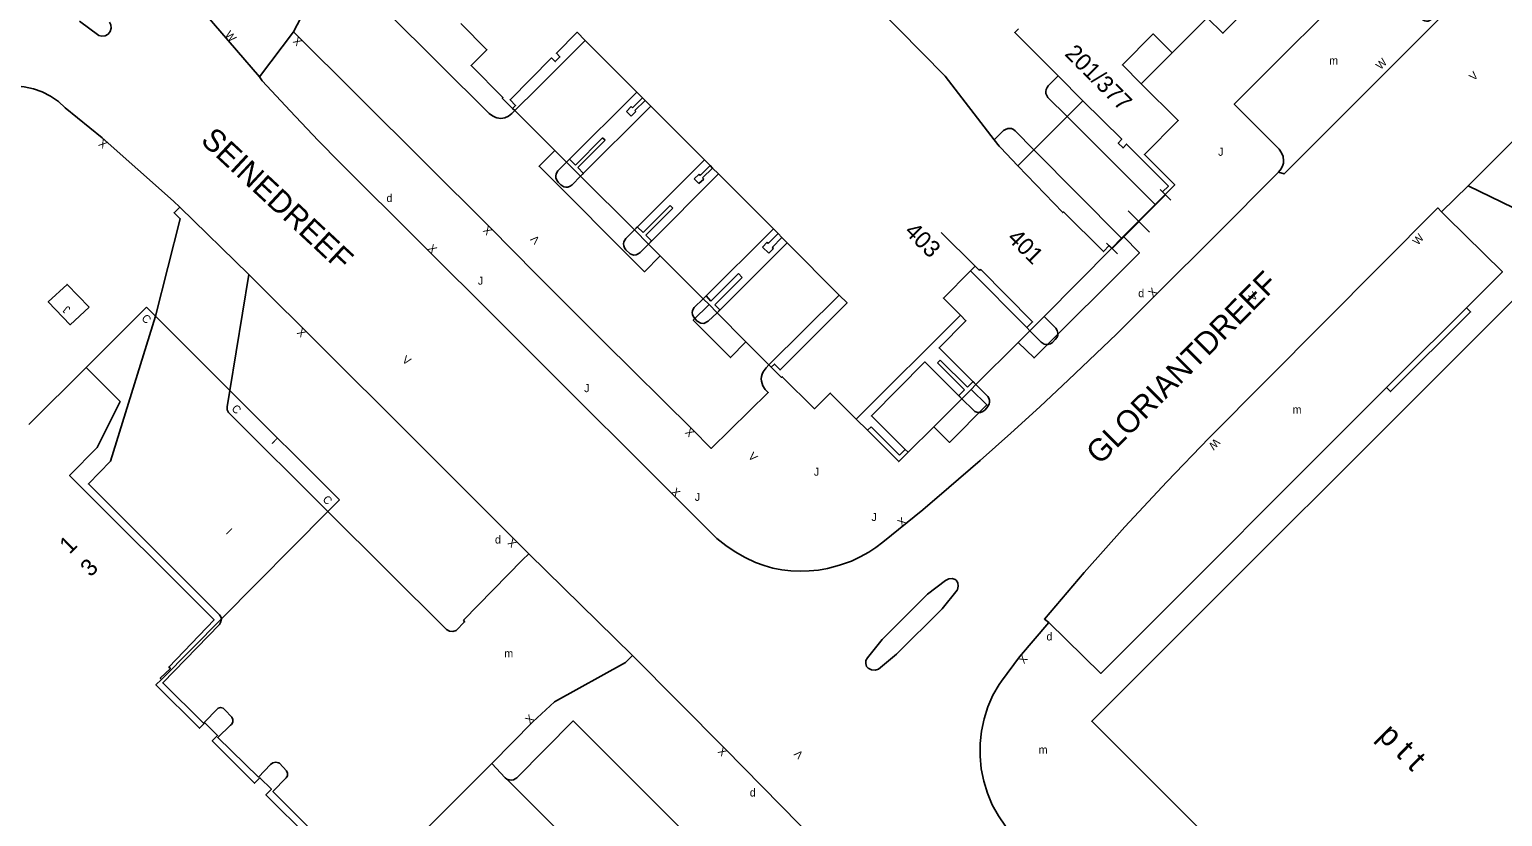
# Model space of a CAD drawing. Extents: x 134999 to 136502, y 457398 to 459002.
# Drawn here: x 135902.2 to 135994.2, y 458479.7 to 458528.9 of the extents above; entities that cross this region are included whole.
import ezdxf

# ---------------------------------------------------------------- set-up
doc = ezdxf.new("R2010")
doc.units = 0
for name, color, linetype in [('RI_DGTB_15', 7, 'Continuous'), ('RI_DGTB_2', 7, 'Continuous'), ('RI_DGTB_29', 7, 'Continuous'), ('RI_DGTB_3', 7, 'Continuous'), ('RI_DGTB_30', 7, 'Continuous'), ('RI_DGTB_31', 7, 'Continuous'), ('RI_DGTB_35', 7, 'Continuous'), ('RI_DGTB_37', 7, 'Continuous'), ('RI_DGTB_4', 7, 'Continuous'), ('RI_DGTB_40', 7, 'Continuous'), ('RI_DGTB_43', 7, 'Continuous'), ('RI_DGTB_53', 7, 'Continuous'), ('RI_DGTB_54', 7, 'Continuous'), ('RI_DGTB_7', 7, 'Continuous')]:
    doc.layers.add(name, color=color, linetype=linetype)

msp = doc.modelspace()

# ---------------------------------------------------------------- linework, layer by layer
at = {"layer": 'RI_DGTB_15'}
msp.add_line((135961.265, 458514.078), (135959.13, 458516.185), dxfattribs=at)
at = {"layer": 'RI_DGTB_2'}
for p, q in [((135940.13, 458524.964), (135936.913, 458528.19)), ((135967.994, 458524.413), (135966.444, 458525.974)), ((135944.356, 458520.726), (135941.009, 458524.083)), ((135967.015, 458523.428), (135967.994, 458524.413)), ((135932.371, 458523.941), (135932.509, 458523.805)), ((135964.935, 458521.356), (135967.015, 458523.428)), ((135935, 458521.32), (135935.744, 458520.578)), ((135962.836, 458521.492), (135963.934, 458520.352)), ((135963.934, 458520.352), (135964.935, 458521.356)), ((135935.744, 458520.578), (135936.617, 458519.707)), ((135936.617, 458519.707), (135939.979, 458516.354)), ((135948.659, 458516.412), (135945.235, 458519.845)), ((135972.511, 458517.932), (135973.136, 458518.565)), ((135939.979, 458516.354), (135940.86, 458515.47)), ((135969.805, 458515.207), (135970.418, 458515.824)), ((135940.86, 458515.47), (135941.59, 458514.74)), ((135952.772, 458512.287), (135949.529, 458515.54)), ((135965.573, 458510.943), (135969.805, 458515.207)), ((135961.265, 458514.078), (135960.977, 458513.79)), ((135944.646, 458511.685), (135945.145, 458511.183)), ((135960.341, 458511.031), (135953.836, 458504.536)), ((135964.49, 458510.25), (135964.683, 458510.055)), ((135948.379, 458507.929), (135948.527, 458507.777))]:
    msp.add_line(p, q, dxfattribs=at)
for points in [[(135962.45, 458521.973), (135959.382, 458525.965), (135950.746, 458534.736), (135946.637, 458537.88)], [(135973.561, 458527.421), (135975.746, 458529.606)], [(135932.371, 458523.941), (135931.721, 458524.591), (135931.771, 458524.621), (135929.781, 458526.631), (135930.771, 458527.601), (135929.131, 458529.241)], [(135932.371, 458523.941), (135932.561, 458524.131), (135932.211, 458524.481), (135934.801, 458527.091), (135935.031, 458526.861), (135935.331, 458527.161), (135935.111, 458527.391), (135936.409, 458528.695), (135936.913, 458528.19)], [(135966.444, 458525.974), (135963.74, 458528.672), (135963.971, 458528.901)], [(135971.643, 458525.483), (135970.461, 458526.661), (135972.391, 458528.591), (135973.561, 458527.421)], [(135973.136, 458518.565), (135973.731, 458519.161), (135971.831, 458521.061), (135973.951, 458523.181), (135971.643, 458525.483)], [(135940.494, 458524.599), (135940.13, 458524.964)], [(135940.651, 458524.442), (135940.494, 458524.599)], [(135941.009, 458524.083), (135940.651, 458524.442)], [(135973.136, 458518.565), (135972.971, 458518.721), (135973.331, 458519.091), (135970.721, 458521.711), (135970.501, 458521.471), (135970.201, 458521.771), (135970.421, 458522.011), (135967.994, 458524.413)], [(135932.509, 458523.805), (135935, 458521.32)], [(135962.45, 458521.973), (135962.757, 458521.574), (135962.836, 458521.492)], [(135944.709, 458520.372), (135944.356, 458520.726)], [(135944.866, 458520.215), (135944.709, 458520.372)], [(135945.235, 458519.845), (135944.866, 458520.215)], [(135963.934, 458520.352), (135966.733, 458517.433), (135966.781, 458517.481), (135969.271, 458515.001), (135969.641, 458515.371), (135969.805, 458515.207)], [(135970.538, 458515.944), (135972.511, 458517.932)], [(135948.95, 458516.12), (135948.659, 458516.412)], [(135949.193, 458515.876), (135948.95, 458516.12)], [(135949.529, 458515.54), (135949.193, 458515.876)], [(135970.418, 458515.824), (135970.538, 458515.944)], [(135941.59, 458514.74), (135944.278, 458512.056)], [(135961.265, 458514.078), (135961.531, 458513.821)], [(135960.977, 458513.79), (135959.28, 458512.091), (135960.341, 458511.031)], [(135961.531, 458513.821), (135961.605, 458513.895)], [(135961.605, 458513.895), (135964.851, 458510.611), (135964.49, 458510.25)], [(135948.527, 458507.777), (135948.721, 458507.971), (135949.081, 458507.611), (135953.268, 458511.79), (135952.772, 458512.287)], [(136000, 458507.784), (135995.35, 458512.45), (135968.55, 458485.67), (135994.164, 458460.039)], [(135944.278, 458512.056), (135944.646, 458511.685)], [(135945.145, 458511.183), (135946.943, 458509.373)], [(135964.683, 458510.055), (135965.046, 458510.417)], [(135965.046, 458510.417), (135965.573, 458510.943)], [(135946.943, 458509.373), (135948.379, 458507.929)], [(135963.954, 458509.328), (135964.683, 458510.055)], [(135961.31, 458506.689), (135963.954, 458509.328)], [(135948.527, 458507.777), (135949.161, 458507.141), (135949.211, 458507.181), (135951.231, 458505.181), (135952.211, 458506.161), (135953.836, 458504.536)], [(135961.016, 458506.396), (135961.31, 458506.689)], [(135960.428, 458505.809), (135958.678, 458504.064)], [(135960.428, 458505.809), (135961.016, 458506.396)], [(135954.531, 458503.841), (135953.836, 458504.536)], [(135957.081, 458502.47), (135956.491, 458501.881), (135954.531, 458503.841)], [(135958.678, 458504.064), (135957.081, 458502.47)]]:
    msp.add_lwpolyline(points, dxfattribs=at)
at = {"layer": 'RI_DGTB_3'}
for p, q in [((135909.509, 458511.524), (135910.072, 458510.958)), ((135910.072, 458510.958), (135914.708, 458506.328)), ((135914.708, 458506.328), (135921.564, 458499.496))]:
    msp.add_line(p, q, dxfattribs=at)
msp.add_lwpolyline([(135919.998, 458478.671), (135919.688, 458478.36), (135916.965, 458481.08), (135917.304, 458481.42), (135916.588, 458482.135), (135916.249, 458481.795), (135913.605, 458484.437), (135913.944, 458484.777), (135913.15, 458485.57), (135912.811, 458485.23), (135910.095, 458487.943), (135910.434, 458488.283)], dxfattribs=at)
at = {"layer": 'RI_DGTB_4'}
for p, q in [((135905.729, 458507.76), (135909.509, 458511.524)), ((135921.564, 458499.496), (135920.83, 458498.757)), ((135920.83, 458498.757), (135914.179, 458492.056)), ((135914.179, 458492.056), (135910.434, 458488.283))]:
    msp.add_line(p, q, dxfattribs=at)
for points in [[(135905.729, 458507.76), (135902.148, 458504.195)], [(135910.434, 458488.283), (135910.367, 458488.35), (135910.993, 458488.969), (135910.892, 458489.052), (135913.721, 458492.01), (135904.696, 458501.019), (135906.42, 458502.769), (135907.852, 458505.641), (135905.729, 458507.76)]]:
    msp.add_lwpolyline(points, dxfattribs=at)
at = {"layer": 'RI_DGTB_53'}
for p, q in [((135918.679, 458528.731), (135920.246, 458531.7)), ((135992.09, 458519.15), (135999.14, 458526.19)), ((135935.744, 458520.578), (135940.13, 458524.964)), ((135941.009, 458524.083), (135936.617, 458519.707)), ((135972.511, 458517.932), (135967.015, 458523.428)), ((135964.935, 458521.356), (135970.41, 458515.832)), ((135944.356, 458520.726), (135939.979, 458516.354)), ((135940.86, 458515.47), (135945.235, 458519.845)), ((135980.201, 458519.961), (135976.246, 458515.991)), ((135973.151, 458518.549), (135969.811, 458515.2)), ((135970.41, 458515.832), (135973.136, 458518.565)), ((135972.816, 458518.883), (135973.486, 458518.215)), ((135990.39, 458517.49), (135992.05, 458519.11)), ((135992.05, 458519.11), (135992.09, 458519.15)), ((135992.05, 458519.11), (135997.72, 458516.35)), ((135915.89, 458513.578), (135911.581, 458517.781)), ((135970.811, 458517.543), (135972.151, 458516.207)), ((135948.659, 458516.412), (135944.278, 458512.056)), ((135970.41, 458515.832), (135969.796, 458515.216)), ((135970.41, 458515.832), (135970.418, 458515.824)), ((135972.721, 458512.471), (135976.246, 458515.991)), ((135949.529, 458515.54), (135945.145, 458511.183)), ((135969.476, 458515.534), (135970.146, 458514.866)), ((135914.708, 458506.328), (135915.89, 458513.578)), ((135964.49, 458510.25), (135960.977, 458513.79)), ((135948.379, 458507.929), (135952.772, 458512.287)), ((135970.091, 458509.841), (135972.721, 458512.471)), ((135961.117, 458506.881), (135961.31, 458506.689)), ((135960.428, 458505.809), (135960.233, 458506.003)), ((135932.991, 458495.741), (135929.311, 458491.983)), ((135933.375, 458496.115), (135932.991, 458495.741)), ((135955.453, 458490.767), (135958.292, 458493.606)), ((135959.194, 458492.687), (135956.349, 458489.854))]:
    msp.add_line(p, q, dxfattribs=at)
for points in [[(135995.171, 458541.941), (135986.651, 458533.421), (135989.831, 458530.251), (135989.924, 458530.086), (135989.961, 458529.901), (135989.921, 458529.707), (135989.811, 458529.541), (135989.651, 458529.43), (135989.558, 458529.4), (135989.461, 458529.391), (135989.361, 458529.406), (135989.267, 458529.445), (135989.101, 458529.561), (135985.951, 458532.731), (135977.451, 458524.201), (135980.261, 458521.391), (135980.405, 458521.174), (135980.501, 458520.931), (135980.532, 458520.66), (135980.522, 458520.524), (135980.491, 458520.391), (135980.37, 458520.16), (135980.201, 458519.961)], [(135999.411, 458539.141), (135999.626, 458538.926), (135980.572, 458519.848), (135980.201, 458519.961)], [(135924.559, 458529.935), (135930.911, 458523.631), (135931.107, 458523.478), (135931.331, 458523.371), (135931.384, 458523.352), (135931.633, 458523.317), (135931.881, 458523.361), (135932.116, 458523.466), (135932.321, 458523.621), (135932.509, 458523.805)], [(135905.324, 458529.382), (135906.521, 458528.499)], [(135906.521, 458528.499), (135906.723, 458528.449), (135906.93, 458528.478), (135907.11, 458528.582), (135907.239, 458528.747), (135907.297, 458528.947), (135907.276, 458529.154), (135907.185, 458529.332)], [(135948.379, 458507.929), (135948.201, 458507.741), (135948.021, 458507.49), (135947.953, 458507.35), (135947.911, 458507.201), (135947.897, 458507.053), (135947.908, 458506.905), (135947.991, 458506.621), (135948.149, 458506.392), (135948.341, 458506.191), (135944.771, 458502.701), (135943.591, 458503.901), (135938.071, 458509.361), (135933.821, 458513.601), (135930.961, 458516.511), (135918.679, 458528.731)], [(135936.913, 458528.19), (135933.931, 458525.201), (135932.509, 458523.805)], [(135916.571, 458525.903), (135916.731, 458525.671), (135918.467, 458523.792), (135920.231, 458521.941), (135921.606, 458520.536), (135931.576, 458510.621), (135944.91, 458497.28), (135945.131, 458497.081), (135945.697, 458496.65), (135946.283, 458496.247), (135946.897, 458495.885), (135947.541, 458495.581), (135948.076, 458495.385), (135948.626, 458495.235), (135949.185, 458495.128), (135949.751, 458495.061), (135950.326, 458495.035), (135950.901, 458495.052), (135951.474, 458495.112), (135952.041, 458495.211), (135952.797, 458495.406), (135953.531, 458495.671), (135954.087, 458495.93), (135954.621, 458496.231), (135955.066, 458496.522), (135955.491, 458496.841), (135957.991, 458498.871), (135959.621, 458500.261)], [(135967.015, 458523.428), (135965.811, 458524.631), (135965.731, 458524.748), (135965.681, 458524.881), (135965.676, 458525.002), (135965.701, 458525.121), (135965.751, 458525.245), (135965.831, 458525.351), (135966.444, 458525.974)], [(135904.431, 458523.977), (135903.998, 458524.375), (135903.516, 458524.711), (135902.992, 458524.979), (135902.437, 458525.173), (135901.861, 458525.29), (135901.669, 458525.311)], [(135906.725, 458522.094), (135904.431, 458523.977)], [(135962.45, 458521.973), (135963.041, 458522.551), (135963.165, 458522.629), (135963.301, 458522.681), (135963.416, 458522.696), (135963.531, 458522.681), (135963.654, 458522.624), (135963.761, 458522.541), (135964.935, 458521.356)], [(135935.744, 458520.578), (135935.201, 458520.041), (135935.136, 458519.947), (135935.091, 458519.841), (135935.067, 458519.727), (135935.071, 458519.611), (135935.125, 458519.463), (135935.211, 458519.331), (135935.381, 458519.161), (135935.571, 458519.051), (135935.695, 458519.025), (135935.821, 458519.031), (135935.964, 458519.085), (135936.091, 458519.171), (135936.617, 458519.707)], [(135910.072, 458510.958), (135911.609, 458517.052), (135911.231, 458517.421), (135911.581, 458517.781)], [(135990.39, 458517.49), (135990.16, 458517.73), (135975.889, 458503.368), (135973.226, 458500.62), (135970.621, 458497.817), (135968.076, 458494.96), (135965.59, 458492.05), (135965.86, 458491.84)], [(135991.952, 458511.483), (135994.2, 458513.73), (135990.71, 458517.17), (135990.39, 458517.49)], [(135939.979, 458516.354), (135939.451, 458515.811), (135939.372, 458515.714), (135939.321, 458515.601), (135939.3, 458515.482), (135939.311, 458515.361), (135939.367, 458515.223), (135939.451, 458515.101), (135939.72, 458514.861), (135939.821, 458514.811), (135939.95, 458514.783), (135940.081, 458514.801), (135940.22, 458514.861), (135940.341, 458514.951), (135940.86, 458515.47)], [(135905.922, 458511.522), (135904.744, 458510.434), (135903.367, 458511.865), (135904.545, 458512.953), (135905.922, 458511.522)], [(135944.278, 458512.056), (135943.721, 458511.501), (135943.656, 458511.407), (135943.611, 458511.301), (135943.597, 458511.186), (135943.611, 458511.071), (135943.668, 458510.934), (135943.751, 458510.811), (135943.891, 458510.661), (135944.131, 458510.521), (135944.311, 458510.501), (135944.591, 458510.651), (135945.145, 458511.183)], [(135991.952, 458511.483), (135992.206, 458511.227), (135987.216, 458506.257), (135986.963, 458506.512)], [(135991.952, 458511.483), (135987.63, 458507.179), (135986.963, 458506.512)], [(135961.117, 458506.881), (135959.011, 458508.981), (135960.691, 458510.681), (135960.341, 458511.031)], [(135964.683, 458510.055), (135965.391, 458509.341), (135965.581, 458509.221), (135965.694, 458509.192), (135965.811, 458509.191), (135965.964, 458509.239), (135966.101, 458509.321), (135966.271, 458509.501), (135966.391, 458509.661), (135966.428, 458509.783), (135966.431, 458509.911), (135966.385, 458510.069), (135966.301, 458510.211), (135965.573, 458510.943)], [(135959.621, 458500.261), (135961.568, 458501.942), (135963.491, 458503.651), (135965.305, 458505.312), (135967.101, 458506.991), (135970.091, 458509.841)], [(135960.233, 458506.003), (135958.111, 458508.111), (135954.781, 458504.741), (135956.901, 458502.641)], [(135960.428, 458505.809), (135961.151, 458505.091), (135961.249, 458505.015), (135961.361, 458504.961), (135961.48, 458504.94), (135961.601, 458504.951), (135961.744, 458505.011), (135961.871, 458505.101), (135961.991, 458505.241), (135962.131, 458505.461), (135962.163, 458505.589), (135962.161, 458505.721), (135962.119, 458505.842), (135962.051, 458505.951), (135961.31, 458506.689)], [(135986.963, 458506.512), (135969.11, 458488.65), (135965.86, 458491.84)], [(135963.16, 458479.118), (135962.713, 458479.765), (135962.334, 458480.453), (135962.027, 458481.177), (135961.796, 458481.928), (135961.641, 458482.699), (135961.566, 458483.481), (135961.571, 458484.267), (135961.655, 458485.049), (135961.819, 458485.818), (135962.059, 458486.566), (135962.375, 458487.286), (135962.762, 458487.97), (135962.9, 458488.18), (135964.04, 458489.68), (135965.86, 458491.84)], [(135934.991, 458486.871), (135939.421, 458489.341), (135939.868, 458489.77)], [(135931.081, 458483.031), (135933.631, 458485.631), (135934.991, 458486.871)], [(135932.019, 458482.043), (135932.171, 458482.001), (135932.297, 458481.99), (135932.421, 458482.011), (135932.533, 458482.065), (135932.631, 458482.141), (135936.161, 458485.691), (135971.381, 458450.441), (135967.491, 458446.531)], [(135931.081, 458483.031), (135914.71, 458466.7), (135914.826, 458466.586)], [(135931.081, 458483.031), (135931.911, 458482.141), (135932.019, 458482.043)], [(135932.019, 458482.043), (135964.771, 458449.221), (135967.491, 458446.531)]]:
    msp.add_lwpolyline(points, dxfattribs=at)
at = {"layer": 'RI_DGTB_54'}
for p, q in [((135916.571, 458525.903), (135912.085, 458531.112)), ((135918.679, 458528.731), (135916.571, 458525.903)), ((135939.868, 458489.77), (135933.375, 458496.115))]:
    msp.add_line(p, q, dxfattribs=at)
for points in [[(135911.581, 458517.781), (135911.199, 458518.143), (135906.725, 458522.094)], [(135915.89, 458513.578), (135925.553, 458503.95), (135933.375, 458496.115)], [(135914.179, 458492.056), (135914.138, 458492.194), (135914.06, 458492.316), (135905.873, 458500.485), (135907.253, 458501.92), (135910.072, 458510.958)], [(135914.708, 458506.328), (135914.54, 458505.301), (135914.543, 458505.118), (135914.622, 458504.953), (135914.64, 458504.932), (135920.83, 458498.757)], [(135920.83, 458498.757), (135928.248, 458491.397), (135928.43, 458491.295), (135928.638, 458491.269), (135928.844, 458491.324), (135929.374, 458491.868), (135929.311, 458491.983)], [(135958.292, 458493.606), (135959.42, 458494.465), (135959.609, 458494.558), (135959.819, 458494.575), (135960.021, 458494.513), (135960.073, 458494.481), (135960.179, 458494.305), (135960.211, 458494.102), (135960.163, 458493.903), (135960.14, 458493.858), (135959.194, 458492.687)], [(135914.179, 458492.056), (135914.154, 458491.874), (135914.062, 458491.716), (135910.518, 458488.063), (135913.055, 458485.547), (135913.975, 458486.483), (135914.129, 458486.521), (135914.282, 458486.48), (135914.387, 458486.385), (135914.841, 458485.919), (135914.906, 458485.768), (135914.893, 458485.604), (135914.805, 458485.465), (135914.743, 458485.418), (135913.958, 458484.647), (135916.502, 458482.176), (135917.249, 458482.96), (135917.394, 458483.071), (135917.572, 458483.109), (135917.749, 458483.069), (135917.801, 458483.04), (135918.243, 458482.58), (135918.312, 458482.431), (135918.303, 458482.267), (135918.234, 458482.142), (135917.398, 458481.283), (135919.998, 458478.671)], [(135955.453, 458490.767), (135954.539, 458489.634), (135954.445, 458489.467), (135954.426, 458489.276), (135954.485, 458489.094), (135954.586, 458488.973), (135954.797, 458488.881), (135955.026, 458488.867), (135955.221, 458488.919), (135956.349, 458489.854)], [(135951.451, 458478.021), (135945.637, 458483.968), (135939.868, 458489.77)]]:
    msp.add_lwpolyline(points, dxfattribs=at)
at = {"layer": 'RI_DGTB_7'}
for p, q in [((135973.561, 458527.421), (135971.643, 458525.483)), ((135940.494, 458524.599), (135939.851, 458523.971)), ((135940.651, 458524.442), (135940.001, 458523.811)), ((135939.781, 458524.051), (135939.481, 458523.751)), ((135939.481, 458523.751), (135939.771, 458523.451)), ((135940.071, 458523.741), (135939.771, 458523.451)), ((135939.851, 458523.971), (135939.781, 458524.051)), ((135940.001, 458523.811), (135940.071, 458523.741)), ((135936.291, 458520.401), (135937.991, 458522.111)), ((135936.441, 458520.241), (135938.151, 458521.951)), ((135937.991, 458522.111), (135938.151, 458521.951)), ((135935.931, 458520.761), (135935.744, 458520.578)), ((135935.931, 458520.761), (135936.291, 458520.401)), ((135944.091, 458519.761), (135944.709, 458520.372)), ((135936.791, 458519.881), (135936.441, 458520.241)), ((135936.791, 458519.881), (135936.617, 458519.707)), ((135943.721, 458519.541), (135944.021, 458519.831)), ((135943.721, 458519.541), (135944.011, 458519.241)), ((135944.011, 458519.241), (135944.311, 458519.531)), ((135944.021, 458519.831), (135944.091, 458519.761)), ((135944.241, 458519.601), (135944.866, 458520.215)), ((135944.311, 458519.531), (135944.241, 458519.601)), ((135940.521, 458516.191), (135942.221, 458517.881)), ((135940.691, 458516.031), (135942.381, 458517.721)), ((135942.221, 458517.881), (135942.381, 458517.721)), ((135939.979, 458516.354), (135940.161, 458516.551)), ((135940.161, 458516.551), (135940.521, 458516.191)), ((135941.041, 458515.671), (135940.691, 458516.031)), ((135948.341, 458515.511), (135948.95, 458516.12)), ((135948.581, 458515.261), (135949.193, 458515.876)), ((135941.041, 458515.671), (135940.86, 458515.47)), ((135947.981, 458515.281), (135948.271, 458515.581)), ((135948.366, 458514.896), (135947.981, 458515.281)), ((135948.271, 458515.581), (135948.341, 458515.511)), ((135948.366, 458514.896), (135948.661, 458515.191)), ((135948.661, 458515.191), (135948.581, 458515.261)), ((135944.761, 458511.911), (135946.471, 458513.621)), ((135945.001, 458511.681), (135946.711, 458513.381)), ((135946.471, 458513.621), (135946.711, 458513.381)), ((135944.278, 458512.056), (135944.451, 458512.231)), ((135944.451, 458512.231), (135944.761, 458511.911)), ((135945.321, 458511.351), (135945.001, 458511.681)), ((135945.321, 458511.351), (135945.145, 458511.183)), ((135958.911, 458508.061), (135959.071, 458508.221)), ((135960.601, 458506.371), (135958.911, 458508.061)), ((135959.071, 458508.221), (135960.781, 458506.531)), ((135960.781, 458506.531), (135961.131, 458506.881)), ((135961.131, 458506.881), (135961.31, 458506.689)), ((135960.241, 458506.011), (135960.601, 458506.371)), ((135960.241, 458506.011), (135960.428, 458505.809)), ((135954.531, 458503.841), (135954.771, 458504.061)), ((135954.771, 458504.061), (135956.541, 458502.291))]:
    msp.add_line(p, q, dxfattribs=at)
for points in [[(135980.146, 458534.006), (135981.131, 458533.021), (135976.741, 458528.631), (135975.746, 458529.606)], [(135941.59, 458514.74), (135940.611, 458513.741), (135934.021, 458520.331), (135935, 458521.32)], [(135970.538, 458515.944), (135971.521, 458514.931), (135964.941, 458508.361), (135963.954, 458509.328)], [(135946.943, 458509.373), (135945.971, 458508.381), (135943.651, 458510.711), (135944.646, 458511.685)], [(135961.016, 458506.396), (135962.001, 458505.421), (135959.651, 458503.081), (135958.678, 458504.064)], [(135956.541, 458502.291), (135956.901, 458502.641)], [(135956.901, 458502.641), (135957.081, 458502.47)]]:
    msp.add_lwpolyline(points, dxfattribs=at)

# ---------------------------------------------------------------- texts
at = {"layer": 'RI_DGTB_29'}
for rotation, p in [(359.99973, (135924.491, 458518.092)), (359.99973, (135971.451, 458512.152)), (359.99965, (135965.72, 458490.71))]:
    msp.add_text('d', height=0.5, rotation=rotation, dxfattribs=at).set_placement(p)
for p in [(135931.269, 458496.765), (135947.186, 458480.966)]:
    msp.add_text('d', height=0.5, dxfattribs=at).set_placement(p)
at = {"layer": 'RI_DGTB_30'}
for s, height, rotation, p in [('W', 0.5, 310.55411, (135914.363, 458528.519)), ('X', 0.5, 134.8053, (135919.268, 458528.143)), ('W', 0.5, 44.9766, (135986.585, 458526.326)), ('V', 0.5, 44.99999, (135992.415, 458525.629)), ('X', 0.5, 142.67988, (135907.114, 458521.788)), ('X', 0.5, 134.82323, (135931.138, 458516.333)), ('V', 0.5, 133.69681, (135934.106, 458515.753)), ('W', 0.5, 48.57617, (135988.913, 458515.358)), ('X', 0.5, 315.13376, (135927.026, 458515.159)), ('X', 0.5, 44.23873, (135972.359, 458512.126)), ('V', 0.5, 44.99999, (135978.647, 458511.863)), ('X', 0.5, 135.35014, (135919.524, 458509.959)), ('V', 0.499, 324.47305, (135925.428, 458508.138)), ('X', 0.5, 134.91472, (135943.768, 458503.723)), ('W', 0.5, 226.78904, (135976.239, 458503.373)), ('V', 0.5, 314.3255, (135947.054, 458502.172)), ('X', 0.5, 315.05508, (135942.237, 458499.949)), ('X', 0.5, 39.08161, (135956.669, 458497.79)), ('X', 0.5, 135.35014, (135932.675, 458496.818)), ('X', 0.5, 231.32335, (135964.196, 458489.875)), ('X', 0.5, 43.95515, (135933.449, 458485.457)), ('X', 0.5, 135.05093, (135945.814, 458483.792)), ('V', 0.5, 135.05093, (135950.564, 458483.61))]:
    msp.add_text(s, height=height, rotation=rotation, dxfattribs=at).set_placement(p)
at = {"layer": 'RI_DGTB_31'}
for s, rotation, p in [('J', 359.99973, (135976.441, 458520.982)), ('J', 359.99973, (135930.201, 458512.932)), ('J', 142.67988, (135904.79, 458511.454)), ('J', 359.99963, (135936.84, 458506.22)), ('I', 315.40088, (135917.276, 458503.068)), ('J', 359.99973, (135951.191, 458501.002)), ('J', 359.99973, (135943.751, 458499.432)), ('J', 359.99973, (135954.785, 458498.173)), ('I', 315.40088, (135914.426, 458497.418))]:
    msp.add_text(s, height=0.5, rotation=rotation, dxfattribs=at).set_placement(p)
at = {"layer": 'RI_DGTB_35'}
for s, rotation, p in [('201/377', 315.0309, (135966.804, 458527.296)), ('403', 315.2218, (135956.792, 458516.191)), ('401', 315.2218, (135963.21, 458515.778)), ('1', 44.9147, (135904.696, 458496.054)), ('3', 44.9147, (135906.005, 458494.631))]:
    msp.add_text(s, height=1.054, rotation=rotation, dxfattribs=at).set_placement(p)
at = {"layer": 'RI_DGTB_37'}
for s, rotation, p in [('SEINEDREEF', 317.06438, (135912.823, 458521.851)), ('GLORIANTDREEF', 45.15486, (135969.051, 458501.628))]:
    msp.add_text(s, height=1.4, rotation=rotation, dxfattribs=at).set_placement(p)
at = {"layer": 'RI_DGTB_40'}
msp.add_text('p t t', height=1.4, rotation=315.06538, dxfattribs=at).set_placement((135986.356, 458484.693))
at = {"layer": 'RI_DGTB_43'}
for p in [(135983.376, 458526.683), (135931.85, 458489.655)]:
    msp.add_text('m', height=0.5, dxfattribs=at).set_placement(p)
for p in [(135981.089, 458504.886), (135965.23, 458483.64)]:
    msp.add_text('m', height=0.5, rotation=359.99965, dxfattribs=at).set_placement(p)
at = {"layer": 'RI_DGTB_7'}
for p in [(135909.153, 458510.787), (135914.777, 458505.144), (135920.464, 458499.474)]:
    msp.add_text('C', height=0.5, rotation=315.40088, dxfattribs=at).set_placement(p)

doc.saveas('drawing.dxf')
